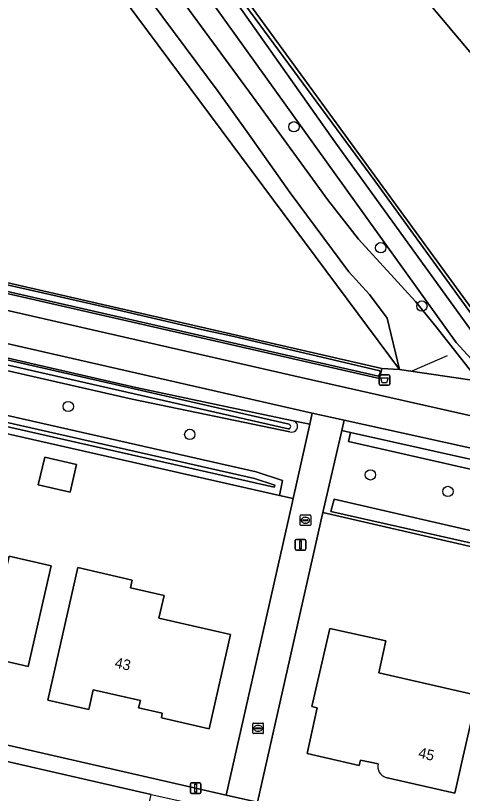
# Model space of a CAD drawing. Extents: x 159626 to 160723, y 388173 to 389416.
# Drawn here: x 160320.4 to 160362.8, y 388775.3 to 388849 of the extents above; entities that cross this region are included whole.
import ezdxf

# ---------------------------------------------------------------- set-up
doc = ezdxf.new("R2010")
doc.units = 0
for name, color, linetype in [('IMGEO_Afvalbak', 7, 'Continuous'), ('IMGEO_Berm_groen', 7, 'Continuous'), ('IMGEO_Boom', 7, 'Continuous'), ('IMGEO_Bouwland', 7, 'Continuous'), ('IMGEO_Erf', 7, 'Continuous'), ('IMGEO_Fietspad_gesloten', 7, 'Continuous'), ('IMGEO_Grasland_overig', 7, 'Continuous'), ('IMGEO_Groenvoorziening', 7, 'Continuous'), ('IMGEO_Hek', 7, 'Continuous'), ('IMGEO_Kolk', 7, 'Continuous'), ('IMGEO_Lichtmast', 7, 'Continuous'), ('IMGEO_Loofbos', 7, 'Continuous'), ('IMGEO_Oever', 7, 'Continuous'), ('IMGEO_Pand', 7, 'Continuous'), ('IMGEO_Pand_nummerreeks', 7, 'Continuous'), ('IMGEO_Rijbaan_lokaal_open', 7, 'Continuous'), ('IMGEO_Voetpad_halfverhard', 7, 'Continuous'), ('IMGEO_Voetpad_open', 7, 'Continuous'), ('IMGEO_Waterloop', 7, 'Continuous')]:
    doc.layers.add(name, color=color, linetype=linetype)

msp = doc.modelspace()

# ---------------------------------------------------------------- linework, layer by layer
at = {"layer": 'IMGEO_Afvalbak'}
for p, q in [((160354.862, 388814.073), (160354.862, 388814.873)), ((160354.862, 388814.873), (160354.862, 388814.073)), ((160354.962, 388814.973), (160355.752, 388814.973)), ((160355.752, 388814.973), (160354.962, 388814.973)), ((160355.852, 388814.873), (160355.852, 388814.073)), ((160355.852, 388814.073), (160355.852, 388814.873)), ((160355.752, 388813.973), (160354.962, 388813.973)), ((160354.962, 388813.973), (160355.752, 388813.973))]:
    msp.add_line(p, q, dxfattribs=at)
msp.add_lwpolyline([(160355.005, 388814.687), (160355.709, 388814.687), (160355.56, 388814.217), (160355.154, 388814.217), (160355.005, 388814.687)], dxfattribs=at)
for centre, start, end in [((160354.962, 388814.873), 90, 180), ((160354.962, 388814.873), 90, 180), ((160355.752, 388814.873), 0, 90), ((160355.752, 388814.873), 360, 90), ((160354.962, 388814.073), 180, 270), ((160354.962, 388814.073), 180, 270), ((160355.752, 388814.073), 270, 0), ((160355.752, 388814.073), 270, 0)]:
    msp.add_arc(centre, 0.1, start, end, dxfattribs=at)
at = {"layer": 'IMGEO_Berm_groen'}
for points in [[(160199.037, 388888.852), (160198.857, 388888.501), (160197.209, 388883.812), (160195.497, 388877.605), (160193.07, 388867.052), (160191.253, 388860.401), (160190.067, 388856.618), (160189.88, 388856.151), (160188.722, 388853.261), (160189.896, 388852.038), (160191.601, 388850.223), (160191.806, 388850.181), (160192.012, 388850.14), (160220.076, 388843.744), (160278.336, 388830.467), (160347.447, 388814.716), (160378.431, 388807.74), (160388.692, 388805.462), (160396.067, 388803.817), (160402.55, 388802.361), (160408.919, 388800.971), (160424.426, 388797.637), (160432.68, 388795.908)], [(160366.685, 388813.096), (160365.717, 388814.151), (160364.316, 388814.357), (160356.785, 388815.462), (160355.102, 388815.557), (160354.899, 388814.605), (160278.682, 388831.994), (160192.907, 388851.564), (160193.173, 388852.774), (160194.833, 388860.326), (160197.052, 388872.948), (160198.619, 388880.946)], [(160185.262, 388843.91), (160191.425, 388845.951), (160277.38, 388826.239), (160331.768, 388813.766), (160346.688, 388810.61), (160348.276, 388810.286), (160348.51, 388811.339), (160277.658, 388827.47)], [(160434.227, 388792.276), (160423.745, 388794.636), (160415.123, 388796.454), (160401.782, 388799.353), (160394.357, 388801.009), (160383.952, 388803.319), (160373.92, 388805.616), (160366.742, 388807.302), (160351.531, 388810.67), (160351.305, 388809.687), (160352.152, 388809.496), (160432.6, 388791.538)]]:
    msp.add_lwpolyline(points, dxfattribs=at)
at = {"layer": 'IMGEO_Boom'}
for centre in [(160346.774, 388838.481), (160355.002, 388827.015), (160358.906, 388821.482), (160325.376, 388811.959), (160336.897, 388809.317), (160354.021, 388805.474), (160361.376, 388803.908)]:
    msp.add_circle(centre, 0.489, dxfattribs=at)
at = {"layer": 'IMGEO_Bouwland'}
msp.add_lwpolyline([(160270.637, 388955.869), (160374.841, 388832.044), (160390.161, 388814.741), (160395.512, 388808.697), (160406.907, 388806.02), (160409.202, 388805.481), (160418.154, 388823.339), (160418.737, 388824.394), (160437.237, 388857.881)], dxfattribs=at)
at = {"layer": 'IMGEO_Erf'}
for points in [[(160184.386, 388810.793), (160213.977, 388804.022), (160271.421, 388790.878), (160340.358, 388775.105), (160346.548, 388802.522), (160346.707, 388803.236), (160345.403, 388803.532), (160275.805, 388819.285), (160190.942, 388838.493), (160184.451, 388841.51)], [(160354.744, 388778.075), (160353.082, 388778.44), (160352.971, 388777.912), (160348.033, 388779.059), (160348.966, 388783.382), (160348.46, 388783.503), (160350.167, 388790.896), (160355.5, 388789.73), (160354.811, 388786.716), (160363.804, 388784.661), (160365.17, 388790.64), (160366.555, 388790.313), (160367.229, 388793.173), (160370.535, 388792.393), (160369.861, 388789.534), (160370.64, 388789.35), (160367.97, 388777.577)], [(160367.97, 388777.577), (160367.769, 388777.621), (160368.539, 388781.053), (160363.623, 388782.263), (160362.829, 388778.819), (160362.015, 388775.291), (160355.473, 388776.797)]]:
    msp.add_lwpolyline(points, dxfattribs=at)
for points in [[(160326.146, 388806.476), (160325.541, 388803.832), (160322.53, 388804.521), (160323.135, 388807.165)], [(160449.167, 388778.98), (160349.516, 388801.899), (160343.31, 388774.43), (160440.005, 388752.323)], [(160306.799, 388801.261), (160310.946, 388800.312), (160310.388, 388797.873), (160319.315, 388795.831), (160319.76, 388797.773), (160323.75, 388796.86), (160321.573, 388787.306), (160317.857, 388788.164), (160317.267, 388785.534), (160311.37, 388786.881), (160311.72, 388788.318), (160304.23, 388790.025)], [(160326.29, 388796.68), (160331.442, 388795.492), (160331.274, 388794.762), (160334.456, 388794.028), (160333.964, 388791.894), (160340.75, 388790.33), (160338.72, 388781.413), (160334.21, 388782.431), (160334.266, 388782.874), (160332.048, 388783.404), (160332.219, 388784.089), (160327.731, 388785.085), (160327.314, 388783.217), (160323.422, 388784.11)]]:
    msp.add_lwpolyline(points, close=True, dxfattribs=at)
msp.add_arc((160355.798, 388777.829), 1.082, 166.88188, 252.52094, dxfattribs=at)
at = {"layer": 'IMGEO_Fietspad_gesloten'}
for points in [[(160278.336, 388830.467), (160220.076, 388843.744), (160219.362, 388840.743), (160277.658, 388827.47), (160348.51, 388811.339), (160351.531, 388810.67), (160366.742, 388807.302), (160373.92, 388805.616), (160383.952, 388803.319), (160394.357, 388801.009), (160401.782, 388799.353), (160415.123, 388796.454), (160423.745, 388794.636), (160434.227, 388792.276)], [(160432.68, 388795.908), (160424.426, 388797.637), (160408.919, 388800.971), (160402.55, 388802.361), (160396.067, 388803.817), (160388.692, 388805.462), (160378.431, 388807.74), (160347.447, 388814.716), (160278.336, 388830.467)]]:
    msp.add_lwpolyline(points, dxfattribs=at)
at = {"layer": 'IMGEO_Grasland_overig'}
for points in [[(160351.938, 388808.636), (160352.152, 388809.496), (160351.305, 388809.687), (160351.301, 388809.669), (160349.516, 388801.899), (160449.167, 388778.98), (160440.005, 388752.323), (160440.526, 388752.204), (160441.21, 388754.292), (160448.041, 388773.73), (160449.654, 388778.85), (160449.687, 388778.956), (160449.461, 388779.388), (160411.114, 388788.306), (160350.285, 388802.008), (160350.579, 388803.188), (160450.125, 388780.259)], [(160436.068, 388789.539), (160351.938, 388808.636)]]:
    msp.add_lwpolyline(points, dxfattribs=at)
at = {"layer": 'IMGEO_Groenvoorziening'}
msp.add_lwpolyline([(160272.724, 388940.381), (160263.077, 388952.911), (160262.464, 388951.524), (160270.752, 388938.746), (160276.441, 388931.195), (160288.457, 388915.686), (160297.116, 388904.405), (160306.553, 388891.199), (160311.617, 388884.65), (160320.966, 388871.294), (160332.326, 388855.744), (160342.917, 388841.293), (160349.961, 388831.581), (160352.903, 388827.814), (160358.299, 388821.904), (160360.262, 388819.499), (160364.316, 388814.357), (160365.717, 388814.151), (160362.162, 388818.024), (160331.77, 388860.364)], close=True, dxfattribs=at)
for points in [[(160324.734, 388858.652), (160331.881, 388848.949), (160356.785, 388815.462), (160355.607, 388820.333), (160353.928, 388822.579), (160351.975, 388824.717), (160346.428, 388832.22), (160342.474, 388837.797), (160339.579, 388841.818), (160332.222, 388851.741)], [(160346.394, 388809.56), (160331.448, 388812.643), (160277.11, 388825.048), (160192.324, 388844.405), (160187.273, 388842.53), (160191.577, 388840.068), (160276.177, 388820.926), (160343.204, 388805.76), (160345.702, 388804.941), (160345.403, 388803.532), (160346.707, 388803.236), (160348.276, 388810.286), (160346.688, 388810.61)]]:
    msp.add_lwpolyline(points, dxfattribs=at)
msp.add_arc((160346.569, 388810.077), 0.546, 251.28186, 77.43364, dxfattribs=at)
at = {"layer": 'IMGEO_Hek'}
for points in [[(160302.282, 388889.132), (160324.734, 388858.652), (160331.881, 388848.949), (160356.785, 388815.462)], [(160361.311, 388816.748), (160357.947, 388815.312)], [(160355.102, 388815.557), (160356.785, 388815.462)], [(160349.516, 388801.899), (160449.167, 388778.98)]]:
    msp.add_lwpolyline(points, dxfattribs=at)
at = {"layer": 'IMGEO_Kolk'}
for p, q in [((160347.359, 388800.752), (160347.359, 388801.604)), ((160347.434, 388801.678), (160348.286, 388801.678)), ((160347.618, 388801.172), (160347.618, 388801.184)), ((160348.056, 388801.135), (160347.658, 388801.135)), ((160347.661, 388801.221), (160348.059, 388801.221)), ((160347.847, 388801.458), (160347.872, 388801.458)), ((160348.102, 388801.184), (160348.102, 388801.172)), ((160348.36, 388801.604), (160348.36, 388800.752)), ((160348.286, 388800.678), (160347.434, 388800.678)), ((160347.87, 388800.898), (160347.845, 388800.898)), ((160342.869, 388781.016), (160342.869, 388781.868)), ((160342.944, 388781.942), (160343.796, 388781.942)), ((160343.87, 388781.868), (160343.87, 388781.016)), ((160343.128, 388781.436), (160343.128, 388781.448)), ((160343.566, 388781.399), (160343.168, 388781.399)), ((160343.171, 388781.485), (160343.569, 388781.485)), ((160343.38, 388781.162), (160343.355, 388781.162)), ((160343.357, 388781.722), (160343.382, 388781.722)), ((160343.612, 388781.448), (160343.612, 388781.436)), ((160343.796, 388780.942), (160342.944, 388780.942))]:
    msp.add_line(p, q, dxfattribs=at)
for points in [[(160347.359, 388800.752), (160347.359, 388801.604)], [(160347.434, 388801.678), (160348.286, 388801.678)], [(160348.36, 388801.604), (160348.36, 388800.752)], [(160348.286, 388800.678), (160347.434, 388800.678)], [(160342.869, 388781.016), (160342.869, 388781.868)], [(160342.944, 388781.942), (160343.796, 388781.942)], [(160343.87, 388781.868), (160343.87, 388781.016)], [(160343.796, 388780.942), (160342.944, 388780.942)]]:
    msp.add_lwpolyline(points, dxfattribs=at)
for centre, radius, start, end in [((160347.436, 388801.602), 0.0765, 91.55205, 178.44795), ((160347.436, 388801.602), 0.0765, 91.55205, 178.44795), ((160347.658, 388801.181), 0.0403, 85.87752, 175.75265), ((160347.655, 388801.171), 0.0366, 178.93798, 274.71019), ((160348.059, 388801.178), 0.043, 264.86636, 352.45326), ((160348.063, 388801.183), 0.0386, 1.73085, 96.63898), ((160348.284, 388801.602), 0.0765, 1.55205, 88.44795), ((160348.284, 388801.602), 0.0765, 1.55205, 88.44795), ((160347.436, 388800.754), 0.0765, 181.55205, 268.44795), ((160347.436, 388800.754), 0.0765, 181.55205, 268.44795), ((160348.284, 388800.754), 0.0765, 271.55205, 358.44795), ((160348.284, 388800.754), 0.0765, 271.55205, 358.44795), ((160342.946, 388781.866), 0.0765, 91.55205, 178.44795), ((160342.946, 388781.866), 0.0765, 91.55205, 178.44795), ((160343.794, 388781.866), 0.0765, 1.55205, 88.44795), ((160343.794, 388781.866), 0.0765, 1.55205, 88.44795), ((160343.168, 388781.445), 0.0403, 85.87752, 175.75265), ((160343.165, 388781.435), 0.0366, 178.93798, 274.71019), ((160343.569, 388781.442), 0.043, 264.86636, 352.45326), ((160343.573, 388781.447), 0.0386, 1.73085, 96.63898), ((160342.946, 388781.018), 0.0765, 181.55205, 268.44795), ((160342.946, 388781.018), 0.0765, 181.55205, 268.44795), ((160343.794, 388781.018), 0.0765, 271.55205, 358.44795), ((160343.794, 388781.018), 0.0765, 271.55205, 358.44795)]:
    msp.add_arc(centre, radius, start, end, dxfattribs=at)
for centre, major_axis, ratio, start_param, end_param in [((160347.846, 388801.178), (-0.387, 0.002), 0.722429, 4.712389, 7.853982), ((160347.871, 388801.178), (-0.39, 0.002), 0.717154, 1.570796, 4.712389), ((160343.356, 388781.442), (-0.387, 0.002), 0.722429, 4.712389, 7.853982), ((160343.381, 388781.442), (-0.39, 0.002), 0.717154, 1.570796, 4.712389)]:
    msp.add_ellipse(centre, major_axis=major_axis, ratio=ratio, start_param=start_param, end_param=end_param, dxfattribs=at)
at = {"layer": 'IMGEO_Lichtmast'}
for p, q in [((160346.9, 388798.451), (160346.9, 388799.251)), ((160346.9, 388799.251), (160346.9, 388798.451)), ((160347, 388799.351), (160347.79, 388799.351)), ((160347.79, 388799.351), (160347, 388799.351)), ((160347.89, 388799.251), (160347.89, 388798.451)), ((160347.89, 388798.451), (160347.89, 388799.251)), ((160347.79, 388798.351), (160347, 388798.351)), ((160347, 388798.351), (160347.79, 388798.351)), ((160336.949, 388775.377), (160336.949, 388776.177)), ((160336.949, 388776.177), (160336.949, 388775.377)), ((160337.049, 388776.277), (160337.839, 388776.277)), ((160337.839, 388776.277), (160337.049, 388776.277)), ((160337.939, 388776.177), (160337.939, 388775.377)), ((160337.939, 388775.377), (160337.939, 388776.177)), ((160337.839, 388775.277), (160337.049, 388775.277)), ((160337.049, 388775.277), (160337.839, 388775.277))]:
    msp.add_line(p, q, dxfattribs=at)
for points in [[(160347.32, 388799.226), (160347.47, 388799.226), (160347.47, 388798.476), (160347.32, 388798.476), (160347.32, 388799.226)], [(160337.369, 388776.152), (160337.519, 388776.152), (160337.519, 388775.402), (160337.369, 388775.402), (160337.369, 388776.152)]]:
    msp.add_lwpolyline(points, dxfattribs=at)
for centre, start, end in [((160347, 388799.251), 90, 180), ((160347, 388799.251), 90, 180), ((160347.79, 388799.251), 0, 90), ((160347.79, 388799.251), 360, 90), ((160347, 388798.451), 180, 270), ((160347, 388798.451), 180, 270), ((160347.79, 388798.451), 270, 0), ((160347.79, 388798.451), 270, 0), ((160337.049, 388776.177), 90, 180), ((160337.049, 388776.177), 90, 180), ((160337.839, 388776.177), 0, 90), ((160337.839, 388776.177), 360, 90), ((160337.049, 388775.377), 180, 270), ((160337.049, 388775.377), 180, 270), ((160337.839, 388775.377), 270, 0), ((160337.839, 388775.377), 270, 0)]:
    msp.add_arc(centre, 0.1, start, end, dxfattribs=at)
at = {"layer": 'IMGEO_Loofbos'}
for points in [[(160270.637, 388955.869), (160270.112, 388956.555), (160266.441, 388953.76), (160275.021, 388942.701), (160364.75, 388819.689), (160368.605, 388815.337)], [(160371.951, 388813.236), (160379.543, 388811.297), (160381.428, 388810.988), (160407.414, 388805.243), (160409.051, 388804.955), (160409.202, 388805.481), (160406.907, 388806.02), (160395.512, 388808.697), (160390.161, 388814.741), (160374.841, 388832.044), (160270.637, 388955.869)]]:
    msp.add_lwpolyline(points, dxfattribs=at)
msp.add_lwpolyline([(160356.785, 388815.462), (160331.881, 388848.949), (160324.734, 388858.652), (160302.282, 388889.132), (160292.586, 388829.868), (160355.102, 388815.557)], close=True, dxfattribs=at)
at = {"layer": 'IMGEO_Oever'}
for points in [[(160368.605, 388815.337), (160364.75, 388819.689), (160275.021, 388942.701), (160266.441, 388953.76), (160270.112, 388956.555)], [(160198.619, 388880.946), (160197.052, 388872.948), (160194.833, 388860.326), (160193.173, 388852.774), (160192.907, 388851.564), (160278.682, 388831.994), (160354.899, 388814.605), (160355.102, 388815.557), (160292.586, 388829.868), (160194.611, 388852.295), (160195.237, 388854.561), (160200.204, 388879.28)], [(160331.77, 388860.364), (160362.162, 388818.024), (160365.717, 388814.151), (160366.685, 388813.096)], [(160334.408, 388860.553), (160354.436, 388833.352), (160366.12, 388817.271), (160367.778, 388815.347), (160368.804, 388814.13), (160369.556, 388813.602), (160371.126, 388812.674), (160378.799, 388810.505), (160378.727, 388809.796), (160371.198, 388811.765), (160370.068, 388812.128), (160369.094, 388812.542), (160368.477, 388812.938), (160367.442, 388813.898), (160364.65, 388817.687), (160350.643, 388837.04), (160341.181, 388850.527)], [(160169.393, 388851.755), (160174.354, 388848.489), (160179.581, 388845.667), (160185.232, 388843.225), (160191.456, 388845.286), (160193.343, 388845.155), (160346.333, 388810.274), (160346.413, 388810.188), (160346.443, 388810.142)], [(160354.89, 388814.983), (160354.861, 388814.937), (160354.796, 388814.847), (160193.157, 388851.74)], [(160191.84, 388844.909), (160185.765, 388842.654), (160191.342, 388839.464), (160276.036, 388820.301), (160343.033, 388805.141), (160344.955, 388804.511), (160344.911, 388804.301), (160275.947, 388819.91), (160191.15, 388839.103), (160184.732, 388842.086), (160178.075, 388845.483), (160171.778, 388849.473)], [(160346.688, 388810.61), (160331.768, 388813.766), (160277.38, 388826.239), (160191.425, 388845.951)], [(160346.376, 388809.865), (160346.351, 388809.852), (160346.24, 388809.831), (160191.84, 388844.909)], [(160184.451, 388841.51), (160190.942, 388838.493), (160275.805, 388819.285), (160345.403, 388803.532), (160345.702, 388804.941), (160343.204, 388805.76), (160276.177, 388820.926), (160191.577, 388840.068), (160187.273, 388842.53), (160192.324, 388844.405), (160277.11, 388825.048), (160331.448, 388812.643), (160346.394, 388809.56)], [(160273.87, 388833.982), (160279.867, 388832.589), (160287.094, 388830.921), (160292.596, 388829.672), (160299.544, 388828.095), (160304.324, 388826.967), (160310.466, 388825.588), (160317.554, 388823.937), (160322.941, 388822.739), (160329.997, 388821.129), (160338.015, 388819.266), (160341.072, 388818.582), (160347.259, 388817.157), (160354.917, 388815.356)], [(160354.917, 388815.356), (160354.945, 388815.25), (160354.949, 388815.211)]]:
    msp.add_lwpolyline(points, dxfattribs=at)
for centre, radius, start, end in [((160354.505, 388815.204), 0.444, 330.12656, 0.85687), ((160346.569, 388810.077), 0.546, 251.28186, 77.43364), ((160346.246, 388810.043), 0.22, 306.09875, 26.70647)]:
    msp.add_arc(centre, radius, start, end, dxfattribs=at)
at = {"layer": 'IMGEO_Pand'}
for points in [[(160326.146, 388806.476), (160323.135, 388807.165), (160322.53, 388804.521), (160325.541, 388803.832)], [(160317.267, 388785.534), (160317.857, 388788.164), (160321.573, 388787.306), (160323.75, 388796.86), (160319.76, 388797.773), (160319.315, 388795.831), (160310.388, 388797.873), (160310.946, 388800.312), (160306.799, 388801.261), (160304.23, 388790.025), (160311.72, 388788.318), (160311.37, 388786.881)], [(160338.72, 388781.413), (160340.75, 388790.33), (160333.964, 388791.894), (160334.456, 388794.028), (160331.274, 388794.762), (160331.442, 388795.492), (160326.29, 388796.68), (160323.422, 388784.11), (160327.314, 388783.217), (160327.731, 388785.085), (160332.219, 388784.089), (160332.048, 388783.404), (160334.266, 388782.874), (160334.21, 388782.431)]]:
    msp.add_lwpolyline(points, close=True, dxfattribs=at)
for points in [[(160363.623, 388782.263), (160368.539, 388781.053), (160367.769, 388777.621), (160367.97, 388777.577), (160370.64, 388789.35), (160369.861, 388789.534), (160366.555, 388790.313), (160365.17, 388790.64), (160363.804, 388784.661), (160354.811, 388786.716), (160355.5, 388789.73), (160350.167, 388790.896), (160348.46, 388783.503), (160348.966, 388783.382), (160348.033, 388779.059), (160352.971, 388777.912), (160353.082, 388778.44), (160354.744, 388778.075)], [(160355.473, 388776.797), (160362.015, 388775.291), (160362.829, 388778.819), (160363.623, 388782.263)]]:
    msp.add_lwpolyline(points, dxfattribs=at)
msp.add_arc((160355.798, 388777.829), 1.082, 166.88188, 252.52094, dxfattribs=at)
at = {"layer": 'IMGEO_Rijbaan_lokaal_open'}
msp.add_lwpolyline([(160273.762, 388788.79), (160272.649, 388783.925), (160332.119, 388770.308), (160333.234, 388775.183)], close=True, dxfattribs=at)
at = {"layer": 'IMGEO_Voetpad_halfverhard'}
msp.add_lwpolyline([(160332.222, 388851.741), (160339.579, 388841.818), (160342.474, 388837.797), (160346.428, 388832.22), (160351.975, 388824.717), (160353.928, 388822.579), (160355.607, 388820.333), (160356.785, 388815.462), (160364.316, 388814.357), (160360.262, 388819.499), (160358.299, 388821.904), (160352.903, 388827.814), (160349.961, 388831.581), (160342.917, 388841.293), (160332.326, 388855.744)], dxfattribs=at)
at = {"layer": 'IMGEO_Voetpad_open'}
for points in [[(160349.516, 388801.899), (160351.301, 388809.669), (160351.305, 388809.687), (160351.531, 388810.67), (160348.51, 388811.339), (160348.276, 388810.286), (160346.707, 388803.236), (160346.548, 388802.522), (160340.358, 388775.105), (160343.31, 388774.43)], [(160343.31, 388774.43), (160340.358, 388775.105), (160271.421, 388790.878), (160271.082, 388789.403), (160273.762, 388788.79), (160333.234, 388775.183), (160335.964, 388774.559), (160394.255, 388761.223), (160397.147, 388760.561), (160442.094, 388750.278), (160441.513, 388747.903), (160443.576, 388747.408), (160444.155, 388749.806), (160444.202, 388750), (160444.514, 388751.292), (160440.526, 388752.204), (160440.005, 388752.323)]]:
    msp.add_lwpolyline(points, close=True, dxfattribs=at)
at = {"layer": 'IMGEO_Waterloop'}
for points in [[(160341.181, 388850.527), (160350.643, 388837.04), (160364.65, 388817.687), (160367.442, 388813.898), (160368.477, 388812.938), (160369.094, 388812.542), (160370.068, 388812.128), (160371.198, 388811.765), (160378.727, 388809.796), (160378.799, 388810.505), (160371.126, 388812.674), (160369.556, 388813.602), (160368.804, 388814.13), (160367.778, 388815.347), (160366.12, 388817.271), (160354.436, 388833.352), (160334.408, 388860.553)], [(160193.157, 388851.74), (160354.796, 388814.847), (160354.861, 388814.937), (160354.89, 388814.983)], [(160171.778, 388849.473), (160178.075, 388845.483), (160184.732, 388842.086), (160191.15, 388839.103), (160275.947, 388819.91), (160344.911, 388804.301), (160344.955, 388804.511), (160343.033, 388805.141), (160276.036, 388820.301), (160191.342, 388839.464), (160185.765, 388842.654), (160191.84, 388844.909), (160346.24, 388809.831), (160346.351, 388809.852), (160346.376, 388809.865)], [(160346.443, 388810.142), (160346.413, 388810.188), (160346.333, 388810.274), (160193.343, 388845.155), (160191.456, 388845.286)], [(160354.949, 388815.211), (160354.945, 388815.25), (160354.917, 388815.356), (160347.259, 388817.157), (160341.072, 388818.582), (160338.015, 388819.266), (160329.997, 388821.129), (160322.941, 388822.739), (160317.554, 388823.937), (160310.466, 388825.588), (160304.324, 388826.967), (160299.544, 388828.095), (160292.596, 388829.672), (160287.094, 388830.921), (160279.867, 388832.589), (160273.87, 388833.982)], [(160432.6, 388791.538), (160352.152, 388809.496), (160351.938, 388808.636), (160436.068, 388789.539)], [(160450.125, 388780.259), (160350.579, 388803.188), (160350.285, 388802.008), (160411.114, 388788.306), (160449.461, 388779.388), (160449.687, 388778.956), (160449.654, 388778.85), (160448.041, 388773.73), (160441.21, 388754.292), (160443.337, 388753.766), (160450.27, 388775.404), (160451.101, 388778.468), (160451.831, 388781.157)]]:
    msp.add_lwpolyline(points, dxfattribs=at)
for centre, radius, start, end in [((160354.505, 388815.204), 0.444, 330.12656, 0.85687), ((160346.246, 388810.043), 0.22, 306.09875, 26.70647)]:
    msp.add_arc(centre, radius, start, end, dxfattribs=at)

# ---------------------------------------------------------------- texts
at = {"layer": 'IMGEO_Pand_nummerreeks'}
for s, rotation, p in [('43', 347.48741, (160329.714, 388787.226)), ('45', 347.03397, (160358.504, 388778.685))]:
    msp.add_text(s, height=1, rotation=rotation, dxfattribs=at).set_placement(p)

doc.saveas('drawing.dxf')
